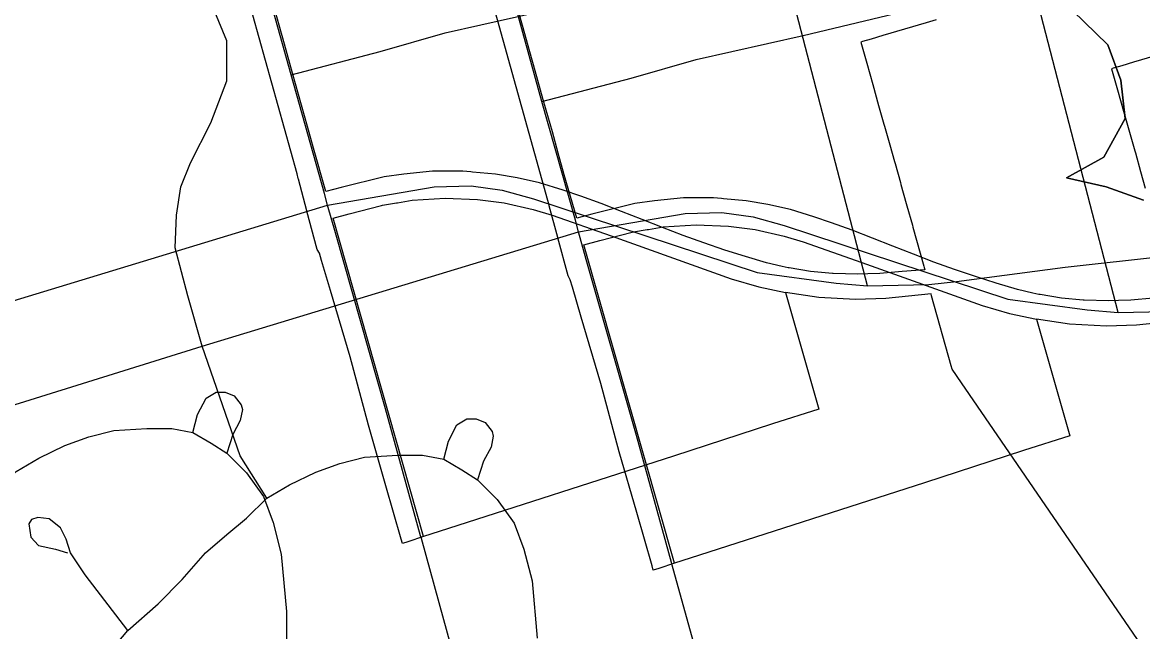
# Model space of a CAD drawing. Extents: x -38.2 to 41.9, y -4 to 24.9.
# Drawn here: x 4.0388 to 4.4249, y 17.2561 to 17.466 of the extents above; entities that cross this region are included whole.
import ezdxf

# ---------------------------------------------------------------- set-up
doc = ezdxf.new("R2010")
doc.units = 0
for name, color, linetype in [('Default', 7, 'Continuous'), ('GM_X_City_Street', 7, 'Continuous'), ('GM_X_Corporation', 7, 'Continuous'), ('GM_X_County_Road', 7, 'Continuous'), ('GM_X_Hydro_Text', 7, 'Continuous'), ('GM_X_Interchange_Ramps', 7, 'Continuous'), ('GM_X_Interstate_Location', 7, 'Continuous'), ('GM_X_Major_Lake', 7, 'Continuous'), ('GM_X_Major_River', 7, 'Continuous'), ('GM_X_State_Route', 7, 'Continuous'), ('GM_X_Township_Road_Text', 7, 'Continuous')]:
    doc.layers.add(name, color=color, linetype=linetype)

msp = doc.modelspace()

# ---------------------------------------------------------------- linework, layer by layer
at = {"layer": 'Default'}
msp.add_lwpolyline([(4.48972, 17.15635), (4.41216, 17.26941), (4.36253, 17.34177), (4.36251, 17.34181), (4.35929, 17.34649), (4.35892, 17.34772), (4.35216, 17.37184), (4.35198, 17.37246), (4.33636, 17.37089), (4.32594, 17.37059), (4.31328, 17.37127), (4.30184, 17.3729), (4.31333, 17.33278), (4.29736, 17.32764), (4.2632, 17.31651), (4.18246, 17.29057), (4.18243, 17.29056), (4.17703, 17.28882), (4.17164, 17.28701), (4.16977, 17.28646), (4.16934, 17.28796), (4.16406, 17.30634), (4.15804, 17.32727), (4.15169, 17.35076), (4.14491, 17.37364), (4.14187, 17.38394), (4.14112, 17.38647), (4.14038, 17.38783), (4.13684, 17.40102), (4.13682, 17.4011), (4.13389, 17.41203), (4.13387, 17.4122), (4.13342, 17.41384), (4.09421, 17.55457)], dxfattribs=at)
at = {"layer": 'GM_X_City_Street'}
msp.add_line((4.33006, 17.37524), (4.3003, 17.48972), dxfattribs=at)
for points in [[(4.13137, 17.44792), (4.1621, 17.45598), (4.18448, 17.46247), (4.22142, 17.47069), (4.29543, 17.48854)], [(4.09754, 17.32466), (4.09911, 17.33091), (4.10206, 17.33648), (4.10554, 17.33856), (4.10866, 17.33856), (4.11179, 17.33735), (4.11422, 17.33421), (4.11457, 17.33265), (4.11387, 17.32883), (4.11126, 17.32396), (4.10918, 17.31754)], [(3.9737, 17.2505), (3.98053, 17.25611), (3.98857, 17.26562), (3.99905, 17.27489), (4.00734, 17.28318), (4.01538, 17.29245), (4.02269, 17.29878), (4.02952, 17.30439), (4.03659, 17.31122), (4.04439, 17.31586), (4.05341, 17.32025), (4.0617, 17.32317), (4.07023, 17.32537), (4.08169, 17.3261), (4.09025, 17.32605), (4.09754, 17.32466), (4.1038, 17.32101), (4.10918, 17.31754), (4.11596, 17.31076), (4.12181, 17.30262), (4.12518, 17.2937), (4.12795, 17.2828), (4.12974, 17.26299), (4.12974, 17.24932)]]:
    msp.add_lwpolyline(points, dxfattribs=at)
at = {"layer": 'GM_X_Corporation'}
msp.add_lwpolyline([(4.35371, 17.46692), (4.35035, 17.46593), (4.34278, 17.4637), (4.33533, 17.4615), (4.33131, 17.46032), (4.32831, 17.45944), (4.32776, 17.45928), (4.32982, 17.45204), (4.33188, 17.44465), (4.33392, 17.43742), (4.33573, 17.43096), (4.33594, 17.43023), (4.33774, 17.42383), (4.33936, 17.41812), (4.33957, 17.41739), (4.3414, 17.41089), (4.3416, 17.41015), (4.34346, 17.4036), (4.34367, 17.40287), (4.34554, 17.3962), (4.34575, 17.39546), (4.34945, 17.38205), (4.34957, 17.38162), (4.3498, 17.38077), (4.34206, 17.38016), (4.33437, 17.3795), (4.33018, 17.37938), (4.3267, 17.37927), (4.31829, 17.3795), (4.31796, 17.37951), (4.31043, 17.38023), (4.30307, 17.38142), (4.30269, 17.38148), (4.30066, 17.3819), (4.29528, 17.38318), (4.28801, 17.38533), (4.28086, 17.3876), (4.27364, 17.39011), (4.26649, 17.39261), (4.25946, 17.39535), (4.25235, 17.39812), (4.24531, 17.40085), (4.2383, 17.40358), (4.23124, 17.40611), (4.22513, 17.40827), (4.21701, 17.41072), (4.20929, 17.41249), (4.20184, 17.41371), (4.19393, 17.41448), (4.19329, 17.41453), (4.19054, 17.41475), (4.18015, 17.41474), (4.17021, 17.41369), (4.16342, 17.41279), (4.1486, 17.40916), (4.14337, 17.40771), (4.13908, 17.42273), (4.13702, 17.43017), (4.13498, 17.4375), (4.13183, 17.44853), (4.12905, 17.45853), (4.12723, 17.46511), (4.1255, 17.47135)], dxfattribs=at)
msp.add_lwpolyline([(4.17703, 17.28882), (4.14588, 17.39859), (4.15137, 17.4001), (4.16249, 17.40293), (4.1629, 17.40303), (4.16771, 17.40382), (4.16807, 17.40388), (4.17317, 17.40472), (4.18451, 17.40545), (4.19566, 17.40503), (4.20487, 17.40383), (4.21486, 17.4016), (4.22137, 17.39961), (4.24166, 17.39245), (4.28309, 17.3777), (4.29259, 17.37493), (4.30184, 17.3729), (4.31333, 17.33278), (4.29736, 17.32764), (4.2632, 17.31651), (4.18246, 17.29057)], close=True, dxfattribs=at)
at = {"layer": 'GM_X_County_Road'}
for points in [[(4.43846, 17.36327), (4.42284, 17.3617), (4.41242, 17.3614), (4.39976, 17.36208), (4.38832, 17.36371), (4.39981, 17.32359), (4.38383, 17.31846), (4.34968, 17.30732), (4.26894, 17.28138), (4.26891, 17.28137), (4.26351, 17.27963), (4.25812, 17.27782), (4.25625, 17.27727), (4.25582, 17.27877), (4.25054, 17.29716), (4.24452, 17.31808), (4.23817, 17.34157), (4.23139, 17.36445), (4.22835, 17.37475), (4.2276, 17.37728), (4.22686, 17.37864), (4.22332, 17.39184), (4.2233, 17.39191), (4.22037, 17.40284), (4.22035, 17.40301), (4.21989, 17.40465), (4.18068, 17.54538)], [(4.14395, 17.403), (4.18075, 17.40941), (4.19343, 17.40966), (4.20417, 17.40819), (4.21491, 17.40527), (4.292, 17.37988), (4.31932, 17.37622), (4.33006, 17.37524), (4.35119, 17.3757), (4.36076, 17.37678), (4.39825, 17.38171), (4.43249, 17.38552), (4.51721, 17.3989), (4.60981, 17.41354), (4.62794, 17.41593), (4.63649, 17.4149), (4.64521, 17.40789), (4.65753, 17.39523), (4.66231, 17.39019)], [(3.09481, 17.07812), (3.10395, 17.081), (3.11689, 17.08716), (3.13443, 17.10112), (3.14513, 17.10905), (3.15444, 17.11596), (3.16582, 17.12217), (3.18135, 17.127), (3.25129, 17.1476), (3.2794, 17.15456), (3.32772, 17.16909), (3.374, 17.18221), (3.4258, 17.198), (3.47555, 17.20986), (3.51187, 17.20891), (3.61882, 17.23786), (3.73855, 17.27825), (3.8886, 17.32443), (4.01429, 17.36359), (4.14395, 17.403)]]:
    msp.add_lwpolyline(points, dxfattribs=at)
at = {"layer": 'GM_X_Hydro_Text'}
for points in [[(4.42854, 17.37097), (4.42084, 17.37031), (4.41665, 17.37019), (4.41317, 17.37008), (4.40476, 17.37031), (4.40444, 17.37032), (4.39691, 17.37105), (4.38955, 17.37223), (4.38917, 17.3723), (4.38713, 17.37271), (4.38176, 17.37399), (4.37449, 17.37614), (4.36734, 17.37841), (4.36012, 17.38092), (4.35297, 17.38343), (4.34594, 17.38616), (4.33882, 17.38893), (4.33179, 17.39166), (4.32477, 17.39439), (4.31772, 17.39693), (4.31161, 17.39908), (4.30349, 17.40153), (4.29577, 17.4033), (4.28831, 17.40452), (4.28041, 17.40529), (4.27976, 17.40534), (4.27702, 17.40556), (4.26663, 17.40555), (4.25669, 17.4045), (4.24989, 17.40361), (4.23507, 17.39997), (4.22984, 17.39852), (4.22555, 17.41354), (4.22349, 17.42098), (4.22146, 17.42831), (4.2183, 17.43934), (4.21553, 17.44934), (4.21371, 17.45592), (4.21198, 17.46216), (4.20913, 17.47234)], [(4.42926, 17.45451), (4.42181, 17.45231), (4.41779, 17.45113), (4.41478, 17.45025), (4.41424, 17.45009), (4.4163, 17.44285), (4.41836, 17.43546), (4.4204, 17.42824), (4.42221, 17.42177), (4.42241, 17.42104), (4.42422, 17.41464), (4.42584, 17.40893)]]:
    msp.add_lwpolyline(points, dxfattribs=at)
msp.add_lwpolyline([(4.26351, 17.27963), (4.23235, 17.3894), (4.23785, 17.39091), (4.24897, 17.39374), (4.24937, 17.39384), (4.25418, 17.39463), (4.25455, 17.39469), (4.25965, 17.39553), (4.27099, 17.39627), (4.28214, 17.39585), (4.29135, 17.39464), (4.30134, 17.39241), (4.30785, 17.39042), (4.32814, 17.38326), (4.36957, 17.36851), (4.37906, 17.36574), (4.38832, 17.36371), (4.39981, 17.32359), (4.38383, 17.31846), (4.34968, 17.30732), (4.26894, 17.28138)], close=True, dxfattribs=at)
at = {"layer": 'GM_X_Interchange_Ramps'}
msp.add_line((4.23313, 17.38433), (4.23043, 17.39381), dxfattribs=at)
for points in [[(4.23043, 17.39381), (4.22939, 17.39791), (4.21785, 17.43874), (4.20868, 17.47174), (4.19921, 17.50404), (4.19005, 17.53863), (4.18701, 17.5494)], [(4.26252, 17.27988), (4.25042, 17.32362), (4.23313, 17.38433)], [(4.44429, 16.68497), (4.41003, 16.78689), (4.38071, 16.88283), (4.36961, 16.91912), (4.33976, 17.01883), (4.2734, 17.24054), (4.26278, 17.27893), (4.26252, 17.27988)]]:
    msp.add_lwpolyline(points, dxfattribs=at)
at = {"layer": 'GM_X_Interstate_Location'}
msp.add_line((4.41654, 17.36605), (4.38677, 17.48053), dxfattribs=at)
for points in [[(4.12307, 17.30203), (4.11381, 17.31667), (4.10077, 17.3544), (4.09577, 17.37178), (4.09138, 17.38836), (4.09187, 17.39958), (4.09333, 17.40934), (4.09674, 17.41763), (4.10369, 17.43144), (4.10923, 17.44587), (4.10923, 17.45974), (4.10369, 17.47306), (4.0987, 17.47861), (4.09038, 17.48305), (4.08205, 17.48582), (4.06597, 17.48471), (4.06043, 17.48138), (4.051, 17.47583), (4.03658, 17.47139)], [(4.21785, 17.43874), (4.24858, 17.44679), (4.27096, 17.45328), (4.3079, 17.4615), (4.38191, 17.47935)], [(4.18402, 17.31547), (4.18559, 17.32173), (4.18854, 17.32729), (4.19201, 17.32937), (4.19514, 17.32937), (4.19826, 17.32816), (4.20069, 17.32502), (4.20105, 17.32347), (4.20035, 17.31964), (4.19774, 17.31477), (4.19566, 17.30835)], [(4.06701, 17.24692), (4.07505, 17.25643), (4.08553, 17.2657), (4.09382, 17.27399), (4.10186, 17.28326), (4.10917, 17.28959), (4.116, 17.29521), (4.12307, 17.30203), (4.13086, 17.30667), (4.13989, 17.31106), (4.14817, 17.31398), (4.15671, 17.31618), (4.16816, 17.31691), (4.17673, 17.31686), (4.18402, 17.31547), (4.19027, 17.31182), (4.19566, 17.30835), (4.20243, 17.30157), (4.20829, 17.29343), (4.21166, 17.28451), (4.21443, 17.27361), (4.21621, 17.2538)], [(4.07505, 17.25643), (4.06042, 17.27569), (4.0553, 17.28326), (4.05384, 17.28789), (4.05189, 17.29179), (4.04799, 17.29496), (4.04409, 17.29545), (4.0419, 17.29472), (4.04092, 17.29325), (4.04165, 17.28862), (4.04433, 17.2857), (4.05018, 17.28447), (4.05433, 17.28326)]]:
    msp.add_lwpolyline(points, dxfattribs=at)
at = {"layer": 'GM_X_Major_Lake'}
msp.add_lwpolyline([(4.42521, 17.40478), (4.41232, 17.4094), (4.39866, 17.4125), (4.4116, 17.41965), (4.41887, 17.4329), (4.41741, 17.44619), (4.41291, 17.45836), (4.4008, 17.47019)], dxfattribs=at)
at = {"layer": 'GM_X_Major_River'}
msp.add_lwpolyline([(4.4008, 17.47019), (4.41291, 17.45836), (4.41741, 17.44619), (4.41887, 17.4329), (4.4116, 17.41965), (4.39866, 17.4125), (4.41232, 17.4094), (4.42521, 17.40478)], dxfattribs=at)
at = {"layer": 'GM_X_State_Route'}
msp.add_line((4.14665, 17.39351), (4.14395, 17.403), dxfattribs=at)
for points in [[(4.14395, 17.403), (4.14291, 17.4071), (4.13137, 17.44792), (4.1222, 17.48093), (4.11273, 17.51323), (4.10357, 17.54782), (4.10053, 17.55859)], [(4.17604, 17.28907), (4.16394, 17.33281), (4.14665, 17.39351)], [(4.35781, 16.69416), (4.32356, 16.79608), (4.29423, 16.89202), (4.28313, 16.92831), (4.25328, 17.02802), (4.18692, 17.24973), (4.1763, 17.28812), (4.17604, 17.28907)]]:
    msp.add_lwpolyline(points, dxfattribs=at)
at = {"layer": 'GM_X_Township_Road_Text'}
for points in [[(4.23043, 17.39381), (4.26722, 17.40022), (4.27991, 17.40047), (4.29065, 17.399), (4.30139, 17.39608), (4.37848, 17.37069), (4.4058, 17.36703), (4.41654, 17.36605), (4.43767, 17.36651), (4.44723, 17.36759), (4.48473, 17.37252), (4.51896, 17.37633), (4.60369, 17.38972), (4.69629, 17.40435), (4.71442, 17.40674), (4.72297, 17.40572), (4.73169, 17.3987), (4.74401, 17.38604), (4.74879, 17.381)], [(3.18128, 17.06893), (3.19043, 17.07181), (3.20336, 17.07797), (3.22091, 17.09193), (3.2316, 17.09987), (3.24092, 17.10677), (3.2523, 17.11298), (3.26782, 17.11781), (3.33777, 17.13841), (3.36588, 17.14537), (3.4142, 17.1599), (3.46047, 17.17302), (3.51228, 17.18881), (3.56202, 17.20067), (3.59834, 17.19972), (3.7053, 17.22867), (3.82503, 17.26906), (3.97507, 17.31524), (4.10077, 17.3544), (4.23043, 17.39381)]]:
    msp.add_lwpolyline(points, dxfattribs=at)

doc.saveas('drawing.dxf')
